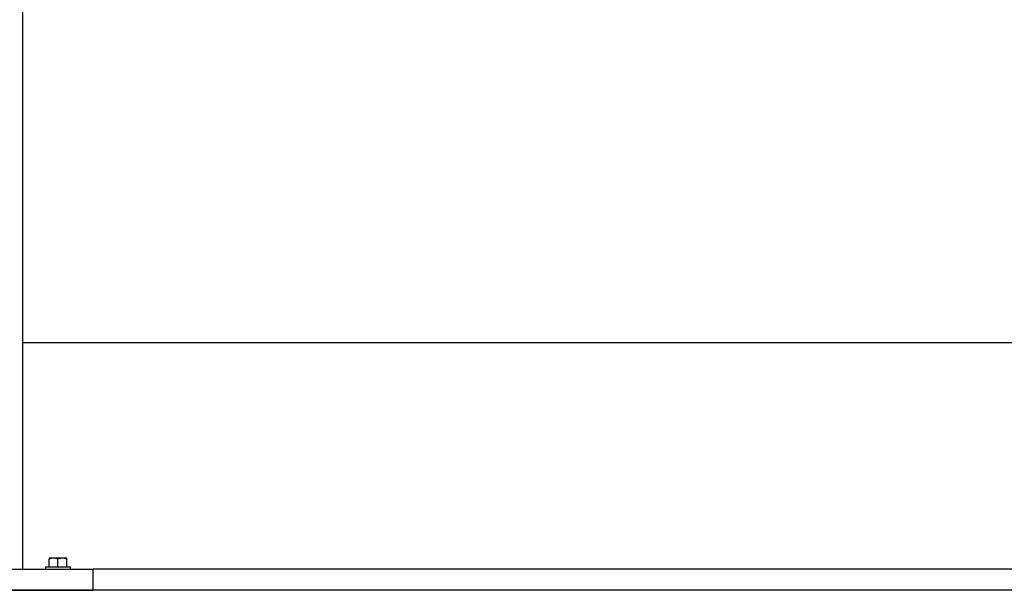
# Model space of a CAD drawing. Header units: inches. Extents: x 24 to 1128, y -69 to 748.
# Tile 474 of 656: x 622 to 639, y 339 to 349. Entities that reach past the tile are written whole.
import ezdxf

# ---------------------------------------------------------------- set-up
doc = ezdxf.new("R2010")
doc.units = ezdxf.units.IN
doc.header["$LTSCALE"] = 32
doc.header["$MEASUREMENT"] = 0
doc.layers.add('Visible (ANSI)', color=7, linetype='Continuous', lineweight=30)

msp = doc.modelspace()

# ---------------------------------------------------------------- linework, layer by layer
at = {"layer": 'Visible (ANSI)'}
for p, q in [((621.90363, 357.60867), (621.90363, 339.10867)), ((656.46713, 343.10867), (621.90363, 343.10867)), ((622.31263, 339.14767), (622.74463, 339.14767)), ((622.31263, 339.14767), (622.31263, 339.10867)), ((622.45063, 339.30267), (622.37263, 339.30267)), ((622.37263, 339.30267), (622.37263, 339.28345)), ((622.37263, 339.14767), (622.37263, 339.28345)), ((622.60663, 339.30267), (622.45063, 339.30267)), ((622.52863, 339.14767), (622.52863, 339.28345)), ((622.68463, 339.30267), (622.60663, 339.30267)), ((622.68463, 339.28345), (622.68463, 339.30267)), ((622.68463, 339.14767), (622.68463, 339.28345)), ((622.74463, 339.14767), (622.74463, 339.10867)), ((619.15363, 339.10867), (623.15363, 339.10867)), ((655.21713, 339.10867), (623.15363, 339.10867)), ((623.15363, 338.73367), (623.15363, 339.10867)), ((725.28063, 338.73367), (496.28063, 338.73367)), ((619.15363, 338.73367), (623.15363, 338.73367))]:
    msp.add_line(p, q, dxfattribs=at)
for centre, start_param, end_param in [((622.45063, 339.08205), 0, 0.42053434), ((622.45063, 339.08205), 5.86265097, 6.28318531), ((622.60663, 339.08205), 0, 0.42053434), ((622.60663, 339.08205), 5.86265097, 6.28318531)]:
    msp.add_ellipse(centre, major_axis=(0, 0.22062), ratio=0.8660254, start_param=start_param, end_param=end_param, dxfattribs=at)

doc.saveas('drawing.dxf')
